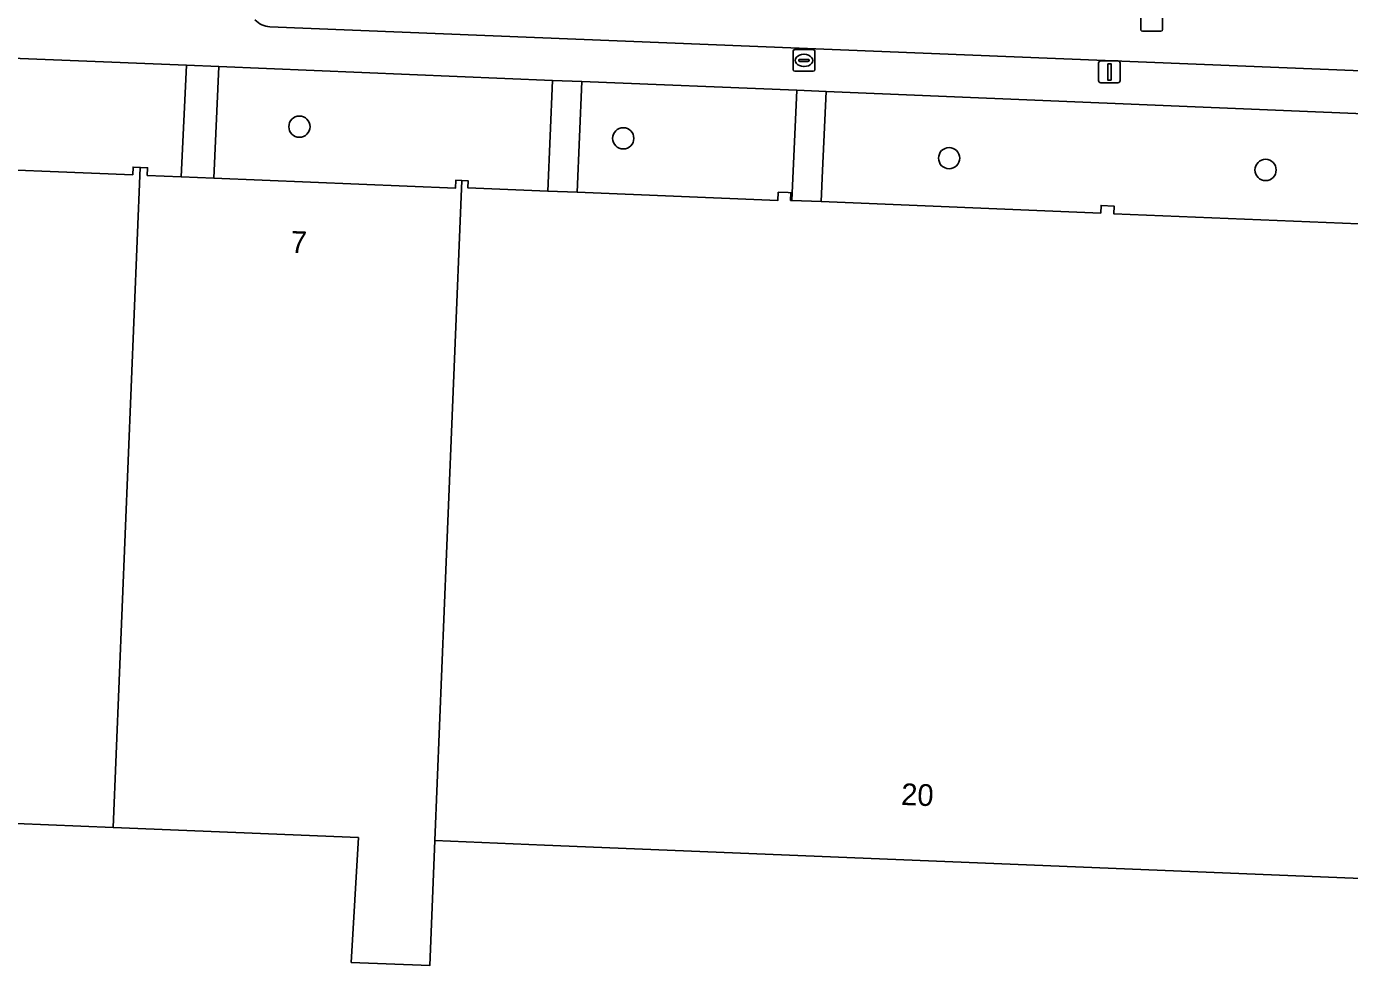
# Model space of a CAD drawing. Extents: x 160732 to 162107, y 387428 to 388479.
# Drawn here: x 161626.3 to 161687.2, y 387698.7 to 387741.9 of the extents above; entities that cross this region are included whole.
import ezdxf

# ---------------------------------------------------------------- set-up
doc = ezdxf.new("R2010")
doc.units = 0
for name, color, linetype in [('IMGEO_Boom', 7, 'Continuous'), ('IMGEO_Brandkraan', 7, 'Continuous'), ('IMGEO_Erf', 7, 'Continuous'), ('IMGEO_Groenvoorziening', 7, 'Continuous'), ('IMGEO_Kolk', 7, 'Continuous'), ('IMGEO_Lichtmast', 7, 'Continuous'), ('IMGEO_Pand', 7, 'Continuous'), ('IMGEO_Pand_nummerreeks', 7, 'Continuous'), ('IMGEO_Parkeervlak_open', 7, 'Continuous'), ('IMGEO_Voetpad_open', 7, 'Continuous')]:
    doc.layers.add(name, color=color, linetype=linetype)

msp = doc.modelspace()

# ---------------------------------------------------------------- linework, layer by layer
at = {"layer": 'IMGEO_Boom'}
for centre in [(161638.845, 387737.247), (161653.74, 387736.709), (161668.734, 387735.798), (161683.291, 387735.256)]:
    msp.add_circle(centre, 0.489, dxfattribs=at)
at = {"layer": 'IMGEO_Brandkraan'}
for p, q in [((161661.554, 387739.87), (161661.554, 387740.722)), ((161661.629, 387740.796), (161662.481, 387740.796)), ((161662.555, 387740.722), (161662.555, 387739.87)), ((161661.813, 387740.29), (161661.813, 387740.302)), ((161662.251, 387740.253), (161661.853, 387740.253)), ((161661.856, 387740.339), (161662.254, 387740.339)), ((161662.042, 387740.576), (161662.067, 387740.576)), ((161662.297, 387740.302), (161662.297, 387740.29)), ((161662.481, 387739.796), (161661.629, 387739.796)), ((161662.065, 387740.016), (161662.04, 387740.016))]:
    msp.add_line(p, q, dxfattribs=at)
for points in [[(161661.554, 387739.87), (161661.554, 387740.722)], [(161661.629, 387740.796), (161662.481, 387740.796)], [(161662.555, 387740.722), (161662.555, 387739.87)], [(161662.481, 387739.796), (161661.629, 387739.796)]]:
    msp.add_lwpolyline(points, dxfattribs=at)
for centre, radius, start, end in [((161661.631, 387740.72), 0.0765, 91.55205, 178.44795), ((161661.631, 387740.72), 0.0765, 91.55205, 178.44795), ((161662.479, 387740.72), 0.0765, 1.55205, 88.44795), ((161662.479, 387740.72), 0.0765, 1.55205, 88.44795), ((161661.853, 387740.299), 0.0403, 85.87752, 175.75265), ((161661.85, 387740.289), 0.0366, 178.93798, 274.71019), ((161662.254, 387740.296), 0.043, 264.86636, 352.45326), ((161662.258, 387740.301), 0.0386, 1.73085, 96.63898), ((161661.631, 387739.872), 0.0765, 181.55205, 268.44795), ((161661.631, 387739.872), 0.0765, 181.55205, 268.44795), ((161662.479, 387739.872), 0.0765, 271.55205, 358.44795), ((161662.479, 387739.872), 0.0765, 271.55205, 358.44795)]:
    msp.add_arc(centre, radius, start, end, dxfattribs=at)
for centre, major_axis, ratio, start_param, end_param in [((161662.041, 387740.296), (-0.387, 0.002), 0.722429, 4.712389, 7.853982), ((161662.066, 387740.296), (-0.39, 0.002), 0.717154, 1.570796, 4.712389)]:
    msp.add_ellipse(centre, major_axis=major_axis, ratio=ratio, start_param=start_param, end_param=end_param, dxfattribs=at)
at = {"layer": 'IMGEO_Erf'}
msp.add_lwpolyline([(161689.582, 387702.579), (161650.114, 387704.195), (161645.077, 387704.401), (161644.842, 387698.655), (161641.229, 387698.802), (161641.555, 387704.545), (161630.281, 387705.004), (161615.387, 387705.612)], dxfattribs=at)
at = {"layer": 'IMGEO_Groenvoorziening'}
for points in [[(161622.04, 387735.406), (161631.174, 387735.032), (161631.189, 387735.389), (161631.524, 387735.375), (161631.86, 387735.361), (161631.845, 387735.003), (161633.41, 387734.939), (161633.643, 387740.077), (161622.157, 387740.53), (161621.943, 387735.41)], [(161634.912, 387734.877), (161646.025, 387734.423), (161646.039, 387734.784), (161646.32, 387734.772), (161646.601, 387734.761), (161646.587, 387734.438), (161650.274, 387734.287), (161650.483, 387739.376), (161635.144, 387740.008)], [(161661.454, 387734.208), (161661.44, 387733.856), (161661.495, 387733.854), (161661.721, 387738.922), (161651.835, 387739.321), (161651.626, 387734.232), (161660.854, 387733.854), (161660.87, 387734.232), (161661.323, 387734.213)], [(161688.546, 387737.81), (161663.075, 387738.862), (161662.913, 387735.225), (161662.85, 387733.798), (161675.706, 387733.272), (161675.721, 387733.622), (161676.321, 387733.597), (161676.307, 387733.241), (161688.337, 387732.748)]]:
    msp.add_lwpolyline(points, close=True, dxfattribs=at)
at = {"layer": 'IMGEO_Kolk'}
for p, q in [((161677.552, 387741.714), (161677.552, 387742.566)), ((161678.553, 387742.566), (161678.553, 387741.714)), ((161678.479, 387741.64), (161677.627, 387741.64))]:
    msp.add_line(p, q, dxfattribs=at)
for points in [[(161677.552, 387741.714), (161677.552, 387742.566)], [(161678.553, 387742.566), (161678.553, 387741.714)], [(161678.479, 387741.64), (161677.627, 387741.64)]]:
    msp.add_lwpolyline(points, dxfattribs=at)
for centre, start, end in [((161677.629, 387741.716), 181.55205, 268.44795), ((161677.629, 387741.716), 181.55205, 268.44795), ((161678.477, 387741.716), 271.55205, 358.44795), ((161678.477, 387741.716), 271.55205, 358.44795)]:
    msp.add_arc(centre, 0.0765, start, end, dxfattribs=at)
at = {"layer": 'IMGEO_Lichtmast'}
for p, q in [((161675.611, 387739.369), (161675.611, 387740.169)), ((161675.611, 387740.169), (161675.611, 387739.369)), ((161675.711, 387740.269), (161676.501, 387740.269)), ((161676.501, 387740.269), (161675.711, 387740.269)), ((161676.601, 387740.169), (161676.601, 387739.369)), ((161676.601, 387739.369), (161676.601, 387740.169)), ((161676.501, 387739.269), (161675.711, 387739.269)), ((161675.711, 387739.269), (161676.501, 387739.269))]:
    msp.add_line(p, q, dxfattribs=at)
msp.add_lwpolyline([(161676.031, 387740.144), (161676.181, 387740.144), (161676.181, 387739.394), (161676.031, 387739.394), (161676.031, 387740.144)], dxfattribs=at)
for centre, start, end in [((161675.711, 387740.169), 90, 180), ((161675.711, 387740.169), 90, 180), ((161676.501, 387740.169), 0, 90), ((161676.501, 387740.169), 360, 90), ((161675.711, 387739.369), 180, 270), ((161675.711, 387739.369), 180, 270), ((161676.501, 387739.369), 270, 0), ((161676.501, 387739.369), 270, 0)]:
    msp.add_arc(centre, 0.1, start, end, dxfattribs=at)
at = {"layer": 'IMGEO_Pand'}
for points in [[(161620.443, 387735.472), (161616.918, 387735.616), (161616.932, 387735.948), (161616.63, 387735.96), (161615.387, 387705.612), (161630.281, 387705.004), (161631.524, 387735.375), (161631.189, 387735.389), (161631.174, 387735.032), (161622.04, 387735.406), (161621.943, 387735.41)], [(161646.32, 387734.772), (161646.039, 387734.784), (161646.025, 387734.423), (161634.912, 387734.877), (161633.41, 387734.939), (161631.845, 387735.003), (161631.86, 387735.361), (161631.524, 387735.375), (161630.281, 387705.004), (161641.555, 387704.545), (161641.229, 387698.802), (161644.842, 387698.655), (161645.077, 387704.401), (161645.617, 387717.592)]]:
    msp.add_lwpolyline(points, close=True, dxfattribs=at)
msp.add_lwpolyline([(161688.337, 387732.748), (161676.307, 387733.241), (161676.321, 387733.597), (161675.721, 387733.622), (161675.706, 387733.272), (161662.85, 387733.798), (161661.495, 387733.854), (161661.44, 387733.856), (161661.454, 387734.208), (161661.323, 387734.213), (161660.87, 387734.232), (161660.854, 387733.854), (161651.626, 387734.232), (161650.274, 387734.287), (161646.587, 387734.438), (161646.601, 387734.761), (161646.32, 387734.772), (161645.617, 387717.592), (161645.077, 387704.401), (161650.114, 387704.195), (161689.582, 387702.579)], dxfattribs=at)
at = {"layer": 'IMGEO_Parkeervlak_open'}
msp.add_lwpolyline([(161637.487, 387741.844), (161756.572, 387737.046)], dxfattribs=at)
msp.add_arc((161637.552, 387742.893), 1.051, 223.91061, 266.45513, dxfattribs=at)
at = {"layer": 'IMGEO_Voetpad_open'}
for points in [[(161756.572, 387737.046), (161637.487, 387741.844)], [(161622.157, 387740.53), (161633.643, 387740.077), (161635.144, 387740.008), (161650.483, 387739.376), (161651.835, 387739.321), (161661.721, 387738.922), (161663.075, 387738.862), (161688.546, 387737.81), (161690.51, 387737.734), (161698.257, 387737.43), (161699.607, 387737.381), (161713.363, 387736.815), (161714.843, 387736.754), (161724.396, 387736.359), (161726.051, 387736.294), (161735.736, 387735.902), (161737.088, 387735.856), (161757.687, 387734.997), (161760.763, 387734.868), (161762.065, 387734.814)]]:
    msp.add_lwpolyline(points, dxfattribs=at)
for points in [[(161635.144, 387740.008), (161633.643, 387740.077), (161633.41, 387734.939), (161634.912, 387734.877)], [(161650.274, 387734.287), (161651.626, 387734.232), (161651.835, 387739.321), (161650.483, 387739.376)], [(161662.85, 387733.798), (161662.913, 387735.225), (161663.075, 387738.862), (161661.721, 387738.922), (161661.495, 387733.854)]]:
    msp.add_lwpolyline(points, close=True, dxfattribs=at)
msp.add_arc((161637.552, 387742.893), 1.051, 223.91061, 266.45513, dxfattribs=at)

# ---------------------------------------------------------------- texts
at = {"layer": 'IMGEO_Pand_nummerreeks'}
for s, rotation, p in [('7', 357.6566, (161638.425, 387731.451)), ('20', 357.6558, (161666.512, 387706.045))]:
    msp.add_text(s, height=1, rotation=rotation, dxfattribs=at).set_placement(p)

doc.saveas('drawing.dxf')
